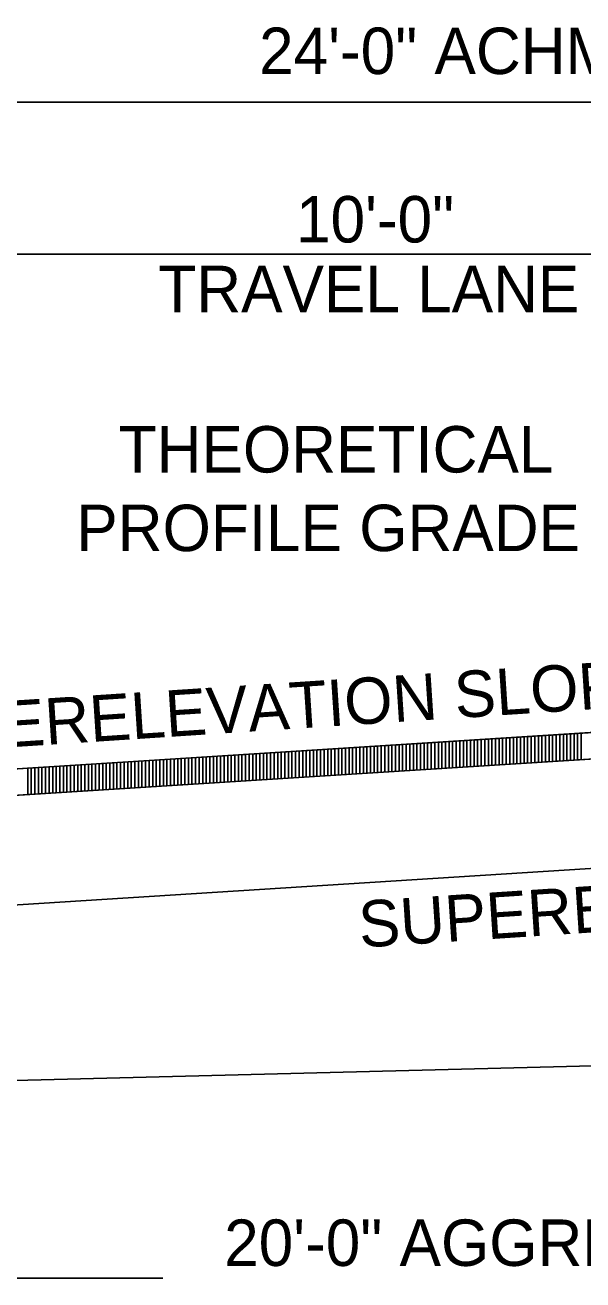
# Model space of a CAD drawing. Extents: x 1373719 to 1374161, y 379835 to 380167.
# Drawn here: x 1373949.55 to 1373957.36, y 379916.4 to 379933.96 of the extents above; entities that cross this region are included whole.
import ezdxf

# ---------------------------------------------------------------- set-up
doc = ezdxf.new("R2010")
doc.units = 0
for name, color, linetype in [('ACHM Surface', 7, 'Continuous'), ('Agg Base Course Text', 7, 'Continuous'), ('GREEN_TXT', 7, 'Continuous'), ('Pavement Layers', 7, 'Continuous'), ('SIGNATURE', 7, 'Continuous'), ('T_Drafting', 7, 'Continuous')]:
    doc.layers.add(name, color=color, linetype=linetype)

msp = doc.modelspace()

# ---------------------------------------------------------------- linework, layer by layer
for p, q in [((1373942.525, 379923.119), (1373962.025, 379924.35)), ((1373935.483, 379920.772), (1373962.025, 379922.447))]:
    msp.add_line(p, q)
at = {"layer": 'ACHM Surface'}
for p, q in [((1373955.938, 379923.595), (1373955.938, 379923.965)), ((1373955.988, 379923.598), (1373955.988, 379923.969)), ((1373956.038, 379923.602), (1373956.038, 379923.972)), ((1373956.088, 379923.605), (1373956.088, 379923.975)), ((1373956.138, 379923.608), (1373956.138, 379923.978)), ((1373956.188, 379923.611), (1373956.188, 379923.981)), ((1373956.238, 379923.614), (1373956.238, 379923.984)), ((1373956.288, 379923.617), (1373956.288, 379923.988)), ((1373956.338, 379923.62), (1373956.338, 379923.991)), ((1373956.388, 379923.624), (1373956.388, 379923.994)), ((1373956.438, 379923.627), (1373956.438, 379923.997)), ((1373956.488, 379923.63), (1373956.488, 379924)), ((1373956.538, 379923.633), (1373956.538, 379924.003)), ((1373956.588, 379923.636), (1373956.588, 379924.006)), ((1373956.638, 379923.639), (1373956.638, 379924.01)), ((1373956.688, 379923.643), (1373956.688, 379924.013)), ((1373956.738, 379923.646), (1373956.738, 379924.016)), ((1373956.788, 379923.649), (1373956.788, 379924.019)), ((1373956.838, 379923.652), (1373956.838, 379924.022)), ((1373956.888, 379923.655), (1373956.888, 379924.025)), ((1373956.938, 379923.658), (1373956.938, 379924.029)), ((1373956.988, 379923.661), (1373956.988, 379924.032)), ((1373957.038, 379923.665), (1373957.038, 379924.035)), ((1373957.088, 379923.668), (1373957.088, 379924.038)), ((1373957.138, 379923.671), (1373957.138, 379924.041)), ((1373957.188, 379923.674), (1373957.188, 379924.044)), ((1373957.238, 379923.677), (1373957.238, 379924.047)), ((1373957.288, 379923.68), (1373957.288, 379924.051)), ((1373957.338, 379923.684), (1373957.338, 379924.054)), ((1373953.138, 379923.419), (1373953.138, 379923.789)), ((1373953.188, 379923.422), (1373953.188, 379923.792)), ((1373953.238, 379923.425), (1373953.238, 379923.795)), ((1373953.288, 379923.428), (1373953.288, 379923.798)), ((1373953.338, 379923.431), (1373953.338, 379923.801)), ((1373953.388, 379923.434), (1373953.388, 379923.805)), ((1373953.438, 379923.437), (1373953.438, 379923.808)), ((1373953.488, 379923.441), (1373953.488, 379923.811)), ((1373953.538, 379923.444), (1373953.538, 379923.814)), ((1373953.588, 379923.447), (1373953.588, 379923.817)), ((1373953.638, 379923.45), (1373953.638, 379923.82)), ((1373953.688, 379923.453), (1373953.688, 379923.823)), ((1373953.738, 379923.456), (1373953.738, 379923.827)), ((1373953.788, 379923.46), (1373953.788, 379923.83)), ((1373953.838, 379923.463), (1373953.838, 379923.833)), ((1373953.888, 379923.466), (1373953.888, 379923.836)), ((1373953.938, 379923.469), (1373953.938, 379923.839)), ((1373953.988, 379923.472), (1373953.988, 379923.842)), ((1373954.038, 379923.475), (1373954.038, 379923.846)), ((1373954.088, 379923.478), (1373954.088, 379923.849)), ((1373954.138, 379923.482), (1373954.138, 379923.852)), ((1373954.188, 379923.485), (1373954.188, 379923.855)), ((1373954.238, 379923.488), (1373954.238, 379923.858)), ((1373954.288, 379923.491), (1373954.288, 379923.861)), ((1373954.338, 379923.494), (1373954.338, 379923.864)), ((1373954.388, 379923.497), (1373954.388, 379923.868)), ((1373954.438, 379923.501), (1373954.438, 379923.871)), ((1373954.488, 379923.504), (1373954.488, 379923.874)), ((1373954.538, 379923.507), (1373954.538, 379923.877)), ((1373954.588, 379923.51), (1373954.588, 379923.88)), ((1373954.638, 379923.513), (1373954.638, 379923.883)), ((1373954.688, 379923.516), (1373954.688, 379923.887)), ((1373954.738, 379923.519), (1373954.738, 379923.89)), ((1373954.788, 379923.523), (1373954.788, 379923.893)), ((1373954.838, 379923.526), (1373954.838, 379923.896)), ((1373954.888, 379923.529), (1373954.888, 379923.899)), ((1373954.938, 379923.532), (1373954.938, 379923.902)), ((1373954.988, 379923.535), (1373954.988, 379923.905)), ((1373955.038, 379923.538), (1373955.038, 379923.909)), ((1373955.088, 379923.542), (1373955.088, 379923.912)), ((1373955.138, 379923.545), (1373955.138, 379923.915)), ((1373955.188, 379923.548), (1373955.188, 379923.918)), ((1373955.238, 379923.551), (1373955.238, 379923.921)), ((1373955.288, 379923.554), (1373955.288, 379923.924)), ((1373955.338, 379923.557), (1373955.338, 379923.928)), ((1373955.388, 379923.56), (1373955.388, 379923.931)), ((1373955.438, 379923.564), (1373955.438, 379923.934)), ((1373955.488, 379923.567), (1373955.488, 379923.937)), ((1373955.538, 379923.57), (1373955.538, 379923.94)), ((1373955.588, 379923.573), (1373955.588, 379923.943)), ((1373955.638, 379923.576), (1373955.638, 379923.947)), ((1373955.688, 379923.579), (1373955.688, 379923.95)), ((1373955.738, 379923.583), (1373955.738, 379923.953)), ((1373955.788, 379923.586), (1373955.788, 379923.956)), ((1373955.838, 379923.589), (1373955.838, 379923.959)), ((1373955.888, 379923.592), (1373955.888, 379923.962)), ((1373950.388, 379923.245), (1373950.388, 379923.615)), ((1373950.438, 379923.248), (1373950.438, 379923.618)), ((1373950.488, 379923.251), (1373950.488, 379923.622)), ((1373950.538, 379923.254), (1373950.538, 379923.625)), ((1373950.588, 379923.258), (1373950.588, 379923.628)), ((1373950.638, 379923.261), (1373950.638, 379923.631)), ((1373950.688, 379923.264), (1373950.688, 379923.634)), ((1373950.738, 379923.267), (1373950.738, 379923.637)), ((1373950.788, 379923.27), (1373950.788, 379923.64)), ((1373950.838, 379923.273), (1373950.838, 379923.644)), ((1373950.888, 379923.277), (1373950.888, 379923.647)), ((1373950.938, 379923.28), (1373950.938, 379923.65)), ((1373950.988, 379923.283), (1373950.988, 379923.653)), ((1373951.038, 379923.286), (1373951.038, 379923.656)), ((1373951.088, 379923.289), (1373951.088, 379923.659)), ((1373951.138, 379923.292), (1373951.138, 379923.663)), ((1373951.188, 379923.295), (1373951.188, 379923.666)), ((1373951.238, 379923.299), (1373951.238, 379923.669)), ((1373951.288, 379923.302), (1373951.288, 379923.672)), ((1373951.338, 379923.305), (1373951.338, 379923.675)), ((1373951.388, 379923.308), (1373951.388, 379923.678)), ((1373951.438, 379923.311), (1373951.438, 379923.681)), ((1373951.488, 379923.314), (1373951.488, 379923.685)), ((1373951.538, 379923.318), (1373951.538, 379923.688)), ((1373951.588, 379923.321), (1373951.588, 379923.691)), ((1373951.638, 379923.324), (1373951.638, 379923.694)), ((1373951.688, 379923.327), (1373951.688, 379923.697)), ((1373951.738, 379923.33), (1373951.738, 379923.7)), ((1373951.788, 379923.333), (1373951.788, 379923.704)), ((1373951.838, 379923.336), (1373951.838, 379923.707)), ((1373951.888, 379923.34), (1373951.888, 379923.71)), ((1373951.938, 379923.343), (1373951.938, 379923.713)), ((1373951.988, 379923.346), (1373951.988, 379923.716)), ((1373952.038, 379923.349), (1373952.038, 379923.719)), ((1373952.088, 379923.352), (1373952.088, 379923.722)), ((1373952.138, 379923.355), (1373952.138, 379923.726)), ((1373952.188, 379923.359), (1373952.188, 379923.729)), ((1373952.238, 379923.362), (1373952.238, 379923.732)), ((1373952.288, 379923.365), (1373952.288, 379923.735)), ((1373952.338, 379923.368), (1373952.338, 379923.738)), ((1373952.388, 379923.371), (1373952.388, 379923.741)), ((1373952.438, 379923.374), (1373952.438, 379923.745)), ((1373952.488, 379923.377), (1373952.488, 379923.748)), ((1373952.538, 379923.381), (1373952.538, 379923.751)), ((1373952.588, 379923.384), (1373952.588, 379923.754)), ((1373952.638, 379923.387), (1373952.638, 379923.757)), ((1373952.688, 379923.39), (1373952.688, 379923.76)), ((1373952.738, 379923.393), (1373952.738, 379923.764)), ((1373952.788, 379923.396), (1373952.788, 379923.767)), ((1373952.838, 379923.4), (1373952.838, 379923.77)), ((1373952.888, 379923.403), (1373952.888, 379923.773)), ((1373952.938, 379923.406), (1373952.938, 379923.776)), ((1373952.988, 379923.409), (1373952.988, 379923.779)), ((1373953.038, 379923.412), (1373953.038, 379923.782)), ((1373953.088, 379923.415), (1373953.088, 379923.786)), ((1373949.588, 379923.194), (1373949.588, 379923.565)), ((1373949.638, 379923.198), (1373949.638, 379923.568)), ((1373949.688, 379923.201), (1373949.688, 379923.571)), ((1373949.738, 379923.204), (1373949.738, 379923.574)), ((1373949.788, 379923.207), (1373949.788, 379923.577)), ((1373949.838, 379923.21), (1373949.838, 379923.58)), ((1373949.888, 379923.213), (1373949.888, 379923.584)), ((1373949.938, 379923.217), (1373949.938, 379923.587)), ((1373949.988, 379923.22), (1373949.988, 379923.59)), ((1373950.038, 379923.223), (1373950.038, 379923.593)), ((1373950.088, 379923.226), (1373950.088, 379923.596)), ((1373950.138, 379923.229), (1373950.138, 379923.599)), ((1373950.188, 379923.232), (1373950.188, 379923.603)), ((1373950.238, 379923.235), (1373950.238, 379923.606)), ((1373950.288, 379923.239), (1373950.288, 379923.609)), ((1373950.338, 379923.242), (1373950.338, 379923.612))]:
    msp.add_line(p, q, dxfattribs=at)
at = {"layer": 'Agg Base Course Text'}
msp.add_lwpolyline([(1373951.478, 379916.428), (1373949.242, 379916.428), (1373947.168, 379922.354)], dxfattribs=at)
at = {"layer": 'GREEN_TXT'}
for p, q in [((1373981.525, 379932.884), (1373942.525, 379932.884)), ((1373945.525, 379930.758), (1373962.025, 379930.758))]:
    msp.add_line(p, q, dxfattribs=at)
at = {"layer": 'Pavement Layers'}
msp.add_line((1373942.525, 379922.749), (1373962.025, 379923.979), dxfattribs=at)
at = {"layer": 'SIGNATURE'}
msp.add_lwpolyline([(1373942.525, 379922.749), (1373942.92, 379923.144), (1373962.025, 379924.35), (1373981.176, 379925.558), (1373981.525, 379925.21), (1373962.025, 379923.979)], close=True, dxfattribs=at)
at = {"layer": 'T_Drafting'}
msp.add_lwpolyline([(1373909.628, 379921.87), (1373922.475, 379921.802), (1373942.6, 379919.022), (1373967.061, 379919.641), (1373996.432, 379918.665), (1374003.428, 379918.279), (1374018.955, 379918.279)], dxfattribs=at)

# ---------------------------------------------------------------- texts
at = {"layer": 'GREEN_TXT'}
for s, p in [('24\'-0" ACHM SURFACE COURSE (1/2") ', (1373952.828, 379933.278)), ('10\'-0"', (1373953.345, 379930.921)), ('TRAVEL LANE', (1373951.418, 379929.946)), ('THEORETICAL', (1373950.863, 379927.702)), ('PROFILE GRADE', (1373950.269, 379926.602)), ('20\'-0" AGGREGATE BASE CRSE. (CL. 7)', (1373952.339, 379916.6))]:
    msp.add_text(s, height=0.65, dxfattribs=at).set_placement(p)
for p in [(1373947.485, 379923.736), (1373954.243, 379921.054)]:
    msp.add_text('SUPERELEVATION SLOPE', height=0.65, rotation=3.7342, dxfattribs=at).set_placement(p)

doc.saveas('drawing.dxf')
